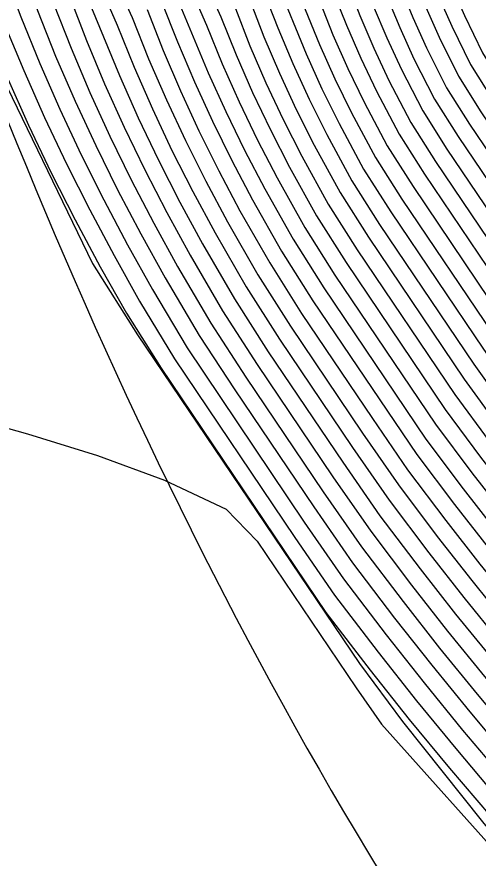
# Model space of a CAD drawing. Extents: x 2356077 to 2359823, y 225951 to 227822.
# Drawn here: x 2357190.9 to 2357195.44, y 226669.88 to 226678.18 of the extents above; entities that cross this region are included whole.
import ezdxf

# ---------------------------------------------------------------- set-up
doc = ezdxf.new("R2010")
doc.units = 0
for name, color, linetype in [('DTM Contours Major', 7, 'Continuous'), ('DTM Contours Minor', 7, 'Continuous'), ('Exist DTM Breakline', 7, 'Continuous')]:
    doc.layers.add(name, color=color, linetype=linetype)

msp = doc.modelspace()

# ---------------------------------------------------------------- linework, layer by layer
at = {"layer": 'DTM Contours Major'}
for points in [[(2357195.8319, 226686.5623), (2357194.666, 226683.6489), (2357194.4746, 226682.7606), (2357193.9823, 226681.5304), (2357193.9887, 226681.1414), (2357194.4748, 226679.7059), (2357194.5857, 226679.4618), (2357194.8289, 226678.9596), (2357195.0568, 226678.3759), (2357195.1842, 226678.0861), (2357195.37, 226677.7087), (2357195.5844, 226677.3653), (2357196.3321, 226676.2556), (2357196.6011, 226675.8634), (2357198.1004, 226674.1878), (2357202.3461, 226669.5525)], [(2357194.6088, 226685.6421), (2357193.9426, 226683.9775), (2357193.703, 226683.3253), (2357193.4756, 226682.4004), (2357193.107, 226681.4795), (2357193.1634, 226681.0984), (2357193.7322, 226679.4186), (2357194.01, 226678.8376), (2357194.1542, 226678.5166), (2357194.2785, 226678.1921), (2357194.4158, 226677.8711), (2357194.5658, 226677.5525), (2357194.7817, 226677.1371), (2357195.0261, 226676.7523), (2357196.1589, 226675.071), (2357196.4486, 226674.7356), (2357197.8922, 226673.1215), (2357200.9577, 226669.7726)], [(2357193.3849, 226684.72), (2357192.8718, 226683.4379), (2357192.7195, 226682.9306), (2357192.5213, 226682.1522), (2357192.2416, 226681.4531), (2357192.3389, 226681.0527), (2357192.9921, 226679.1264), (2357193.3283, 226678.432), (2357193.4704, 226678.0716), (2357193.6181, 226677.7182), (2357193.779, 226677.3675), (2357193.9528, 226677.0188), (2357194.2001, 226676.5631), (2357194.4729, 226676.1317), (2357195.402, 226674.7526), (2357195.7238, 226674.3023), (2357196.0278, 226673.9135), (2357197.0071, 226672.811), (2357197.6616, 226672.0796), (2357199.6932, 226669.8602)], [(2357192.2443, 226684.3366), (2357192.1607, 226683.7972), (2357191.8015, 226682.8998), (2357191.5801, 226681.9364), (2357191.3806, 226681.4379), (2357191.5166, 226681.0007), (2357192.1077, 226679.255), (2357192.2621, 226678.8206), (2357192.4564, 226678.4193), (2357192.7858, 226677.6279), (2357192.9583, 226677.2443), (2357193.1439, 226676.8628), (2357193.3424, 226676.4826), (2357193.622, 226675.985), (2357193.9239, 226675.5048), (2357194.93, 226674.0122), (2357195.2968, 226673.5249), (2357195.6233, 226673.1075), (2357195.9591, 226672.6919), (2357197.0416, 226671.4737), (2357197.401, 226671.0709), (2357198.6243, 226669.7341)], [(2357190.5321, 226681.4276), (2357191.3695, 226678.9545), (2357191.5574, 226678.4626), (2357191.9099, 226677.5998), (2357192.096, 226677.1816), (2357192.2948, 226676.766), (2357192.5063, 226676.3522), (2357192.7304, 226675.9393), (2357193.0433, 226675.3984), (2357193.3767, 226674.8754), (2357194.1108, 226673.7858), (2357194.4775, 226673.2585), (2357194.873, 226672.7344), (2357195.223, 226672.2878), (2357195.5814, 226671.8453), (2357195.9479, 226671.4066), (2357196.7237, 226670.5312), (2357197.4188, 226669.7577)], [(2357190.7728, 226678.1203), (2357190.967, 226677.6503), (2357191.1723, 226677.1869), (2357191.389, 226676.7287), (2357191.6173, 226676.2748), (2357191.8573, 226675.824), (2357192.1093, 226675.375), (2357192.4519, 226674.8063), (2357193.6401, 226673.0428), (2357194.0294, 226672.4745), (2357194.4583, 226671.9117), (2357194.837, 226671.4335), (2357195.2241, 226670.961), (2357195.6201, 226670.4933), (2357196.0249, 226670.0298), (2357196.439, 226669.5698), (2357197.0873, 226668.8746), (2357197.7797, 226668.1619), (2357198.2587, 226667.6848), (2357198.785, 226667.1918), (2357201.3678, 226664.8755), (2357202.0467, 226664.2873), (2357205.465, 226661.7945)]]:
    msp.add_lwpolyline(points, dxfattribs=at)
at = {"layer": 'DTM Contours Minor'}
for points in [[(2357191.0804, 226689.6827), (2357191.9784, 226684.1297), (2357191.9159, 226683.6127), (2357191.5876, 226682.7924), (2357191.3928, 226681.8957), (2357191.2087, 226681.4357), (2357191.3526, 226680.989), (2357191.9583, 226679.2003), (2357192.1179, 226678.7557), (2357192.3211, 226678.3362), (2357192.484, 226677.9315), (2357192.6485, 226677.539), (2357192.8261, 226677.1491), (2357193.0168, 226676.7613), (2357193.2203, 226676.3747), (2357193.5065, 226675.8686), (2357193.8145, 226675.3789), (2357194.8394, 226673.8626), (2357195.2118, 226673.3681), (2357195.5429, 226672.9449), (2357195.883, 226672.524), (2357196.249, 226672.1021), (2357197.3447, 226670.8743), (2357198.5171, 226669.5925)], [(2357196.0763, 226686.7458), (2357194.8597, 226683.7058), (2357194.6914, 226682.875), (2357194.1595, 226681.546), (2357194.1539, 226681.1498), (2357194.6235, 226679.763), (2357194.7299, 226679.5267), (2357194.9629, 226679.0455), (2357195.1855, 226678.4773), (2357195.3087, 226678.1929), (2357195.4886, 226677.8229), (2357195.6967, 226677.4869), (2357196.4246, 226676.4067), (2357196.6878, 226676.026), (2357197.8931, 226674.6753), (2357202.5245, 226669.6135)], [(2357195.5874, 226686.3785), (2357194.4735, 226683.5951), (2357194.2663, 226682.6673), (2357193.8059, 226681.5169), (2357193.8236, 226681.1329), (2357194.3262, 226679.6486), (2357194.4417, 226679.3967), (2357194.6954, 226678.8728), (2357194.8088, 226678.5731), (2357194.9282, 226678.2748), (2357195.06, 226677.9793), (2357195.2517, 226677.5945), (2357195.4723, 226677.2434), (2357196.5137, 226675.7017), (2357198.0602, 226673.973), (2357201.5898, 226670.1171), (2357202.1876, 226669.4757)], [(2357195.3428, 226686.1945), (2357194.282, 226683.5438), (2357194.064, 226682.589), (2357193.6303, 226681.5054), (2357193.6585, 226681.1243), (2357194.1776, 226679.5913), (2357194.2977, 226679.3313), (2357194.5624, 226678.7848), (2357194.676, 226678.4776), (2357194.7998, 226678.1737), (2357194.9361, 226677.8726), (2357195.1338, 226677.4803), (2357195.3604, 226677.1211), (2357196.4253, 226675.5409), (2357198.0194, 226673.7588), (2357201.4292, 226670.0338), (2357202.0289, 226669.3987)], [(2357195.0982, 226686.0105), (2357194.0906, 226683.484), (2357193.8655, 226682.5202), (2357193.4554, 226681.4956), (2357193.4935, 226681.1158), (2357194.0291, 226679.5339), (2357194.2865, 226678.9918), (2357194.428, 226678.6955), (2357194.5434, 226678.3823), (2357194.6716, 226678.0728), (2357194.8124, 226677.7659), (2357195.0161, 226677.366), (2357195.2488, 226676.9985), (2357196.3371, 226675.3832), (2357197.6995, 226673.8534), (2357201.2702, 226669.9487), (2357201.8699, 226669.3216)], [(2357194.8535, 226685.8264), (2357194.1568, 226684.0856), (2357193.8973, 226683.4047), (2357193.6696, 226682.4579), (2357193.281, 226681.487), (2357193.3284, 226681.1071), (2357193.8806, 226679.4763), (2357194.148, 226678.9151), (2357194.291, 226678.6059), (2357194.4109, 226678.2872), (2357194.5436, 226677.9719), (2357194.689, 226677.6592), (2357194.8988, 226677.2516), (2357195.1373, 226676.8755), (2357196.2483, 226675.2266), (2357196.808, 226674.5926), (2357197.9354, 226673.3331), (2357201.1129, 226669.8618)], [(2357194.3641, 226685.4578), (2357193.7284, 226683.8694), (2357193.5079, 226683.246), (2357193.283, 226682.3464), (2357192.9334, 226681.4729), (2357192.9984, 226681.0895), (2357193.5838, 226679.3606), (2357193.8724, 226678.7591), (2357194.0173, 226678.4273), (2357194.1463, 226678.0972), (2357194.2882, 226677.7703), (2357194.4429, 226677.4458), (2357194.665, 226677.0225), (2357194.9151, 226676.6288), (2357196.0687, 226674.9165), (2357196.3663, 226674.5681), (2357197.8481, 226672.9109), (2357200.8046, 226669.6811)], [(2357194.1193, 226685.2734), (2357193.5142, 226683.7615), (2357193.3119, 226683.1668), (2357193.0914, 226682.295), (2357192.7601, 226681.467), (2357192.8334, 226681.0806), (2357193.4355, 226679.3024), (2357193.7353, 226678.6795), (2357193.8806, 226678.3382), (2357194.0141, 226678.0024), (2357194.1607, 226677.6696), (2357194.3201, 226677.3391), (2357194.5484, 226676.9079), (2357194.8042, 226676.5049), (2357195.6828, 226675.201), (2357195.9821, 226674.7636), (2357196.2829, 226674.4019), (2357197.803, 226672.7014), (2357200.654, 226669.5868)], [(2357193.8745, 226685.089), (2357193.3, 226683.6536), (2357193.1152, 226683.0878), (2357192.9008, 226682.2458), (2357192.587, 226681.4618), (2357192.6685, 226681.0715), (2357193.2873, 226679.244), (2357193.5988, 226678.5987), (2357193.882, 226677.9076), (2357194.0333, 226677.5689), (2357194.1975, 226677.2324), (2357194.4321, 226676.7931), (2357194.6936, 226676.3808), (2357195.5894, 226675.0512), (2357195.8958, 226674.6103), (2357196.1981, 226674.2371), (2357197.757, 226672.493), (2357200.5071, 226669.4907)], [(2357193.6297, 226684.9045), (2357193.0859, 226683.5457), (2357192.9177, 226683.009), (2357192.7108, 226682.1983), (2357192.4142, 226681.4572), (2357192.5037, 226681.0622), (2357193.1392, 226679.1852), (2357193.4631, 226678.5163), (2357193.75, 226677.8129), (2357193.9061, 226677.4682), (2357194.0751, 226677.1256), (2357194.316, 226676.6782), (2357194.5831, 226676.2564), (2357195.4958, 226674.9017), (2357195.8097, 226674.4565), (2357196.1117, 226674.0741), (2357197.7099, 226672.2857), (2357199.8237, 226669.9764), (2357200.3634, 226669.3967)], [(2357192.7751, 226684.7569), (2357192.6503, 226684.1663), (2357192.2296, 226683.1149), (2357192.1206, 226682.698), (2357191.9556, 226682.0202), (2357191.7246, 226681.443), (2357191.8452, 226681.0226), (2357192.408, 226679.3604), (2357192.5526, 226678.9459), (2357192.7325, 226678.5745), (2357192.9107, 226678.1799), (2357193.0599, 226677.8055), (2357193.2224, 226677.4341), (2357193.3979, 226677.065), (2357193.5864, 226676.6976), (2357193.853, 226676.2169), (2357194.1431, 226675.7562), (2357195.1191, 226674.3075), (2357195.4672, 226673.8372), (2357195.7847, 226673.4313), (2357196.1199, 226673.026), (2357197.5094, 226671.4696), (2357199.3126, 226669.4997)], [(2357192.5099, 226684.5458), (2357192.4055, 226683.9817), (2357192.0155, 226683.0073), (2357191.9196, 226682.6217), (2357191.7677, 226681.9779), (2357191.5526, 226681.4403), (2357191.6808, 226681.0119), (2357192.2577, 226679.3083), (2357192.407, 226678.8839), (2357192.5938, 226678.4983), (2357192.7687, 226678.0972), (2357192.9229, 226677.7167), (2357193.0904, 226677.3393), (2357193.2709, 226676.964), (2357193.4644, 226676.5902), (2357193.7375, 226676.1011), (2357194.0334, 226675.6306), (2357195.0243, 226674.1599), (2357195.382, 226673.6813), (2357195.7039, 226673.2696), (2357196.0372, 226672.8589), (2357197.4559, 226671.2693), (2357198.7328, 226669.8744)], [(2357193.14, 226684.5354), (2357192.6577, 226683.3302), (2357192.5205, 226682.8525), (2357192.3324, 226682.1072), (2357192.0691, 226681.4494), (2357192.1742, 226681.043), (2357192.8452, 226679.0669), (2357193.1943, 226678.3456), (2357193.3336, 226677.9829), (2357193.4862, 226677.6235), (2357193.6519, 226677.2668), (2357193.8306, 226676.9119), (2357194.0843, 226676.4479), (2357194.3628, 226676.0068), (2357195.308, 226674.6039), (2357195.6381, 226674.1477), (2357195.9466, 226673.7532), (2357196.2807, 226673.3653), (2357197.6122, 226671.8749), (2357199.5644, 226669.7422)], [(2357192.8952, 226684.3508), (2357192.4436, 226683.2225), (2357192.3209, 226682.775), (2357192.1438, 226682.0632), (2357191.8968, 226681.446), (2357192.0096, 226681.033), (2357192.6987, 226679.0068), (2357192.8723, 226678.6485), (2357193.0526, 226678.2628), (2357193.1968, 226677.8942), (2357193.3543, 226677.5288), (2357193.5249, 226677.166), (2357193.7085, 226676.8048), (2357193.9686, 226676.3325), (2357194.2528, 226675.8816), (2357195.2137, 226674.4555), (2357195.5526, 226673.9927), (2357195.8656, 226673.5925), (2357196.201, 226673.1949), (2357197.5615, 226671.6715), (2357199.4374, 226669.6222)], [(2357190.1976, 226681.4235), (2357191.0882, 226678.7913), (2357191.2607, 226678.3104), (2357191.4335, 226677.87), (2357191.6186, 226677.4341), (2357191.8161, 226677.0018), (2357192.0261, 226676.5722), (2357192.2484, 226676.1446), (2357192.4833, 226675.7181), (2357192.81, 226675.1592), (2357193.1566, 226674.6254), (2357193.9188, 226673.494), (2357194.2968, 226672.9512), (2357194.7047, 226672.412), (2357195.0651, 226671.9532), (2357195.4337, 226671.4994), (2357195.8104, 226671.05), (2357196.1952, 226670.6045), (2357196.5906, 226670.1608), (2357196.9891, 226669.7226)], [(2357190.365, 226681.4252), (2357191.2272, 226678.8789), (2357191.5856, 226677.9453), (2357191.7648, 226677.5168), (2357191.9565, 226677.0918), (2357192.1608, 226676.6693), (2357192.3777, 226676.2487), (2357192.6071, 226675.8291), (2357192.9269, 226675.2792), (2357193.2668, 226674.7501), (2357194.0145, 226673.6404), (2357194.3871, 226673.1054), (2357194.7887, 226672.5738), (2357195.1438, 226672.1212), (2357195.5071, 226671.6732), (2357195.8785, 226671.2292), (2357196.2655, 226670.7849), (2357197.0408, 226669.9164), (2357197.6582, 226669.2576)], [(2357190.6993, 226681.4299), (2357191.5146, 226679.0222), (2357191.6937, 226678.5437), (2357191.8866, 226678.0976), (2357192.0542, 226677.6828), (2357192.2348, 226677.2713), (2357192.4282, 226676.8623), (2357192.6344, 226676.4551), (2357192.8533, 226676.0489), (2357193.1594, 226675.5167), (2357193.4863, 226675.001), (2357194.2077, 226673.9302), (2357194.5679, 226673.4106), (2357194.9575, 226672.8939), (2357195.3026, 226672.4532), (2357195.6562, 226672.0163), (2357196.018, 226671.5826), (2357197.1668, 226670.2944), (2357197.8388, 226669.5591)], [(2357190.7554, 226679.2313), (2357190.9226, 226678.7318), (2357191.1027, 226678.2412), (2357191.2821, 226677.7924), (2357191.4736, 226677.3485), (2357191.6771, 226676.9087), (2357191.8927, 226676.4719), (2357192.1206, 226676.0372), (2357192.3608, 226675.6038), (2357192.6945, 226675.036), (2357193.0474, 226674.4991), (2357193.8248, 226673.3452), (2357194.2077, 226672.7945), (2357194.622, 226672.2477), (2357194.9879, 226671.7828), (2357195.362, 226671.3232), (2357195.7443, 226670.8682), (2357196.1349, 226670.4173), (2357196.5339, 226669.9698), (2357196.9412, 226669.5251)], [(2357190.7514, 226678.6797), (2357190.9397, 226678.178), (2357191.1262, 226677.7197), (2357191.3243, 226677.2669), (2357191.5342, 226676.8185), (2357191.756, 226676.3737), (2357191.9898, 226675.9314), (2357192.2357, 226675.4905), (2357192.5767, 226674.9131), (2357193.7314, 226673.1955), (2357194.1183, 226672.6365), (2357194.5396, 226672.0818), (2357194.9115, 226671.6104), (2357195.2918, 226671.1445), (2357195.6804, 226670.6834), (2357196.0777, 226670.2265), (2357196.4836, 226669.7731)], [(2357191.8332, 226678.6183), (2357192.0359, 226678.1741), (2357192.1979, 226677.7658), (2357192.373, 226677.3607), (2357192.5611, 226676.9582), (2357192.7621, 226676.5575), (2357192.9758, 226676.158), (2357193.2753, 226675.6345), (2357193.5957, 226675.1269), (2357194.3051, 226674.0741), (2357194.6583, 226673.5619), (2357195.0422, 226673.0526), (2357195.3825, 226672.6178), (2357195.7315, 226672.1863), (2357196.0951, 226671.7551), (2357197.2277, 226670.4859), (2357197.9304, 226669.716)], [(2357192.1846, 226678.2507), (2357192.3412, 226677.8487), (2357192.5109, 226677.4499), (2357192.6937, 226677.0538), (2357192.8895, 226676.6596), (2357193.0981, 226676.2665), (2357193.3909, 226675.7517), (2357193.7051, 226675.2529), (2357194.4028, 226674.2174), (2357194.7488, 226673.7125), (2357195.1269, 226673.2106), (2357195.4626, 226672.7817), (2357195.8071, 226672.3555), (2357196.1726, 226671.928), (2357197.2869, 226670.6793), (2357198.4103, 226669.4526)], [(2357190.5049, 226678.0977), (2357191.6442, 226675.745), (2357192.0899, 226675.0437), (2357194.2754, 226671.8), (2357194.6999, 226671.2301), (2357195.4876, 226670.2385), (2357195.9235, 226669.7106), (2357196.3688, 226669.1928), (2357196.9935, 226668.4985), (2357197.5116, 226667.948), (2357197.8657, 226667.5835), (2357198.3474, 226667.1444), (2357201.0664, 226664.7059), (2357201.7738, 226664.09), (2357205.8633, 226661.1076)], [(2357190.8016, 226677.5897), (2357191.015, 226677.1121), (2357191.2394, 226676.6414), (2357191.4749, 226676.176), (2357191.7218, 226675.7147), (2357191.9804, 226675.2562), (2357192.3209, 226674.7123), (2357193.943, 226672.3048), (2357194.3793, 226671.7342), (2357194.7656, 226671.2489), (2357195.1609, 226670.7692), (2357195.5653, 226670.2944), (2357195.9794, 226669.8235), (2357196.4033, 226669.3558), (2357197.0362, 226668.6818), (2357197.6466, 226668.0557), (2357198.0672, 226667.6368), (2357198.5981, 226667.1395), (2357201.2258, 226664.7828), (2357201.9167, 226664.1839), (2357205.408, 226661.6379)], [(2357189.587, 226674.4638), (2357191.0041, 226674.0677), (2357191.6958, 226673.8522), (2357192.3541, 226673.6079), (2357192.9622, 226673.3223), (2357193.2685, 226673.006), (2357194.2421, 226671.561), (2357194.4928, 226671.2025), (2357197.1251, 226668.2565), (2357197.2245, 226668.148), (2357197.3524, 226668.0718), (2357197.3564, 226668.0244), (2357198.9556, 226666.5901), (2357199.67, 226665.8945), (2357200.312, 226665.2602), (2357200.9733, 226664.6369), (2357201.6494, 226664.0287), (2357202.3489, 226663.4724), (2357205.8756, 226660.9005)]]:
    msp.add_lwpolyline(points, dxfattribs=at)
at = {"layer": 'Exist DTM Breakline'}
msp.add_spline([(2357185.7096, 226723.5614), (2357185.9998, 226706.0974), (2357189.2629, 226681.4721), (2357206.2071, 226660.2254), (2357233.2527, 226666.3801), (2357241.1587, 226659.2956), (2357238.9281, 226647.8315), (2357226.8631, 226640.5682)], degree=3, dxfattribs=at)

doc.saveas('drawing.dxf')
